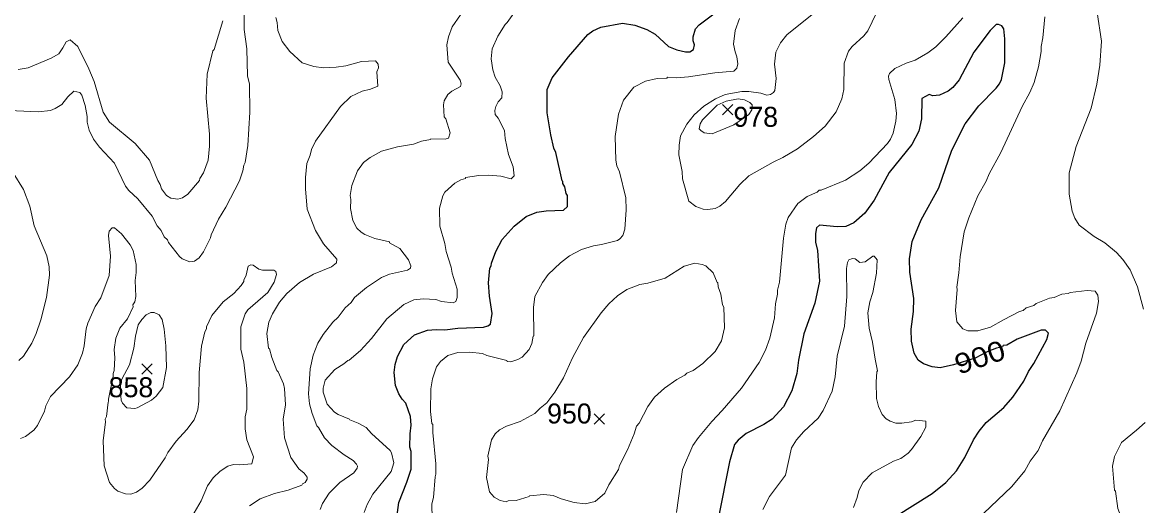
# Model space of a CAD drawing. Extents: x 265.7 to 292.1, y 7676.2 to 7704.2.
# Drawn here: x 272.305 to 276.788, y 7697.965 to 7699.898 of the extents above; entities that cross this region are included whole.
import ezdxf
from ezdxf.enums import TextEntityAlignment as Align

# ---------------------------------------------------------------- set-up
doc = ezdxf.new("R2010")
doc.units = 0
doc.header["$LTSCALE"] = 0.032
for name, color, linetype, lineweight in [('1', 7, 'Continuous', 25), ('2', 7, 'Continuous', 13), ('21', 7, 'Continuous', 25)]:
    doc.layers.add(name, color=color, linetype=linetype, lineweight=lineweight)
doc.layers.add('61', color=7, linetype='Continuous')

msp = doc.modelspace()

# ---------------------------------------------------------------- linework, layer by layer
at = {"layer": '1'}
for points in [[(274.3664, 7699.1392), (274.4031, 7699.144), (274.4733, 7699.1472), (274.4893, 7699.1608), (274.4893, 7699.2055), (274.4829, 7699.2134), (274.4781, 7699.2398), (274.4701, 7699.2541), (274.4701, 7699.2621), (274.4669, 7699.2645), (274.4414, 7699.3778), (274.4342, 7699.3954), (274.4222, 7699.448), (274.4079, 7699.5358), (274.4079, 7699.6292), (274.4278, 7699.6763), (274.4924, 7699.7608), (274.5699, 7699.8494), (274.5898, 7699.8638), (274.6217, 7699.8797), (274.7095, 7699.8957), (274.759, 7699.8869), (274.8069, 7699.8701), (274.8404, 7699.851), (274.893, 7699.8015), (274.9266, 7699.788), (274.9617, 7699.78), (274.9792, 7699.78), (274.9928, 7699.7896), (274.9968, 7699.8087), (274.992, 7699.8247), (274.992, 7699.8406), (275.0016, 7699.8726), (275.0167, 7699.8885), (275.075, 7699.9324)], [(275.8027, 7697.9207), (275.9495, 7698.0133), (276.0038, 7698.0572), (276.0469, 7698.1043), (276.0804, 7698.1569), (276.1147, 7698.2272), (276.137, 7698.2623), (276.165, 7698.2974), (276.2368, 7698.3572), (276.2727, 7698.3979), (276.3158, 7698.4626), (276.3349, 7698.5017), (276.3565, 7698.5336), (276.4084, 7698.6293), (276.4147, 7698.6549), (276.4036, 7698.666), (276.3852, 7698.666), (276.2895, 7698.6301), (276.2488, 7698.607), (276.2336, 7698.6046), (276.2304, 7698.5998), (276.2065, 7698.595), (276.1722, 7698.581), (276.1213, 7698.5546), (276.0346, 7698.5282), (275.9807, 7698.516), (275.9495, 7698.52), (275.9144, 7698.532), (275.8929, 7698.5471), (275.8769, 7698.5751), (275.8665, 7698.6229), (275.8649, 7698.6708), (275.8745, 7698.741), (275.8761, 7698.7937), (275.8602, 7698.899), (275.8586, 7698.9517), (275.8697, 7699.0219), (275.9056, 7699.1081), (275.9759, 7699.2358), (276.0285, 7699.3874), (276.0812, 7699.4927), (276.1363, 7699.5637), (276.2057, 7699.6347), (276.2184, 7699.6523), (276.2264, 7699.6699), (276.24, 7699.7369), (276.24, 7699.8327), (276.2368, 7699.8718), (276.2288, 7699.8845), (276.2145, 7699.8901), (276.2057, 7699.8901), (276.1817, 7699.8662), (276.1163, 7699.7792), (276.058, 7699.6683), (276.0325, 7699.638), (276.0134, 7699.6228), (275.9783, 7699.6068), (275.9519, 7699.6044), (275.9368, 7699.6092), (275.908, 7699.5933), (275.9064, 7699.5119), (275.8953, 7699.4624)], [(275.8953, 7699.4624), (275.8673, 7699.4097), (275.7764, 7699.2972), (275.7165, 7699.1863), (275.679, 7699.1344), (275.6351, 7699.0961), (275.6032, 7699.081)], [(274.1836, 7698.9246), (274.1844, 7698.9342), (274.2012, 7698.982), (274.2275, 7699.0291), (274.2746, 7699.0834), (274.3225, 7699.1209), (274.3664, 7699.1392)], [(275.6032, 7699.081), (275.5681, 7699.0802), (275.4979, 7699.0865), (275.4859, 7699.0762), (275.4819, 7699.0538), (275.4819, 7699.0187), (275.4899, 7698.9852), (275.4979, 7698.8623), (275.4787, 7698.7746), (275.4356, 7698.6517), (275.4133, 7698.5463), (275.4069, 7698.4937), (275.3878, 7698.4235), (275.3542, 7698.3596), (275.308, 7698.3109), (275.2745, 7698.2894), (275.2042, 7698.2527), (275.1723, 7698.2263), (275.1572, 7698.2088), (275.1372, 7698.1394), (275.0925, 7697.9112)], [(273.803, 7697.8968), (273.8126, 7697.9766), (273.8453, 7698.058), (273.8621, 7698.1107), (273.8621, 7698.1809), (273.8573, 7698.1984), (273.8581, 7698.2511), (273.8621, 7698.2862), (273.8605, 7698.3213), (273.8405, 7698.374), (273.8262, 7698.3899), (273.8134, 7698.4123), (273.7998, 7698.4458), (273.795, 7698.4969), (273.799, 7698.5288), (273.8078, 7698.5607), (273.8325, 7698.6086), (273.8764, 7698.6485), (273.9275, 7698.666), (273.9626, 7698.6692), (273.9977, 7698.6676), (274.0488, 7698.6748), (274.1525, 7698.678), (274.1701, 7698.6836), (274.1797, 7698.6908), (274.1876, 7698.7331), (274.1757, 7698.8033), (274.1725, 7698.856), (274.1781, 7698.915), (274.1836, 7698.9246)]]:
    msp.add_lwpolyline(points, dxfattribs=at)
at = {"layer": '2'}
for points in [[(273.2069, 7699.6842), (273.2045, 7699.7928), (273.1942, 7699.8694), (273.1942, 7699.9619), (273.199, 7699.9843), (273.2014, 7700.0401), (273.1982, 7700.0505)], [(274.3041, 7699.9779), (274.2475, 7699.8973), (274.2387, 7699.8901), (274.21, 7699.843), (274.1868, 7699.7928), (274.1828, 7699.7529), (274.19, 7699.7082), (274.1996, 7699.6794), (274.2188, 7699.6443), (274.2267, 7699.6204), (274.2259, 7699.5957), (274.2116, 7699.58), (274.2012, 7699.5621), (274.198, 7699.5454), (274.1996, 7699.5294), (274.2108, 7699.5151), (274.2363, 7699.4656), (274.2395, 7699.4337), (274.2523, 7699.369), (274.2714, 7699.3204), (274.2754, 7699.2845), (274.2626, 7699.2725), (274.2212, 7699.2829), (274.1733, 7699.2868), (274.1334, 7699.286), (274.0807, 7699.2773), (274.0799, 7699.2741), (274.0616, 7699.2685), (274.0376, 7699.2549), (273.9977, 7699.2182), (273.9897, 7699.2047), (273.9762, 7699.1544)], [(275.4883, 7699.9452), (275.367, 7699.8486), (275.3423, 7699.8167), (275.3231, 7699.7784), (275.3183, 7699.7305), (275.3239, 7699.6731), (275.3191, 7699.6252), (275.3144, 7699.6172), (275.3016, 7699.61), (275.2872, 7699.6076), (275.2633, 7699.6148), (275.2154, 7699.622), (275.1867, 7699.622), (275.1197, 7699.6092), (275.0814, 7699.5925), (275.0351, 7699.5629), (274.996, 7699.5278), (274.9664, 7699.4911), (274.9417, 7699.4448), (274.9353, 7699.4065), (274.9345, 7699.3682), (274.9473, 7699.3012), (274.9489, 7699.2725), (274.9744, 7699.1823), (275.0032, 7699.1616), (275.0319, 7699.1504), (275.051, 7699.1496), (275.0798, 7699.1536), (275.0989, 7699.1632), (275.1213, 7699.1815), (275.1795, 7699.2501), (275.2154, 7699.2845), (275.3128, 7699.3395), (275.3511, 7699.3571), (275.4101, 7699.3922), (275.474, 7699.4409), (275.521, 7699.4831), (275.5649, 7699.5398), (275.5881, 7699.5917), (275.596, 7699.63), (275.5968, 7699.7353), (275.6136, 7699.7832), (275.6288, 7699.8023), (275.6758, 7699.8446), (275.6918, 7699.8646), (275.7429, 7699.9699)], [(273.3203, 7699.9172), (273.3258, 7699.8981), (273.3282, 7699.8662), (273.3458, 7699.8223), (273.3769, 7699.7816), (273.4264, 7699.7361), (273.4727, 7699.7217), (273.511, 7699.7169), (273.562, 7699.7185), (273.6003, 7699.7249), (273.6634, 7699.7417), (273.72, 7699.7449), (273.7304, 7699.7313), (273.7312, 7699.7169), (273.7248, 7699.7002), (273.7296, 7699.6435), (273.6993, 7699.6308), (273.6658, 7699.6236), (273.6211, 7699.602), (273.5796, 7699.5621), (273.4798, 7699.4225), (273.4631, 7699.389), (273.4583, 7699.3666), (273.4447, 7699.3331), (273.4391, 7699.2773), (273.4391, 7699.2326), (273.4463, 7699.1512), (273.479, 7699.065), (273.5118, 7699.0124), (273.5644, 7698.9509), (273.5636, 7698.9365), (273.5429, 7698.9206), (273.4711, 7698.8911), (273.4152, 7698.8575), (273.3641, 7698.8129), (273.3346, 7698.7785), (273.3075, 7698.7315), (273.2923, 7698.698), (273.2843, 7698.6533), (273.2907, 7698.595), (273.2947, 7698.5918), (273.3043, 7698.5575), (273.3242, 7698.5056), (273.3298, 7698.5001), (273.3506, 7698.4522), (273.3554, 7698.433), (273.3593, 7698.3676), (273.3498, 7698.3101), (273.3554, 7698.2351), (273.3809, 7698.1569), (273.4128, 7698.1123), (273.4344, 7698.0939), (273.4455, 7698.0779), (273.4463, 7698.0708), (273.4383, 7698.0564), (273.4272, 7698.0516), (273.4248, 7698.0468), (273.3705, 7698.0269), (273.3147, 7698.0125), (273.2572, 7697.991), (273.2149, 7697.963)], [(274.06, 7699.9284), (274.0272, 7699.8805), (274.0121, 7699.8406), (274.0057, 7699.8087), (274.0113, 7699.7393), (274.0584, 7699.6675), (274.0624, 7699.6523), (274.06, 7699.6419), (274.0249, 7699.6228), (274.0089, 7699.61), (273.9953, 7699.5837), (273.9921, 7699.5677), (273.9953, 7699.5199), (274.0009, 7699.5119), (274.0185, 7699.456), (274.0121, 7699.4345), (273.9993, 7699.4305), (273.9419, 7699.4321), (273.9403, 7699.4289), (273.9036, 7699.4233), (273.8716, 7699.4113), (273.8078, 7699.4002), (273.744, 7699.3826), (273.6977, 7699.3579), (273.6714, 7699.3371), (273.6474, 7699.3036), (273.6251, 7699.2454), (273.6187, 7699.2055), (273.6211, 7699.1895), (273.6195, 7699.1528), (273.6283, 7699.1049), (273.645, 7699.0746), (273.6618, 7699.0586), (273.6769, 7699.0491), (273.7168, 7699.0339), (273.7751, 7699.0195), (273.7759, 7699.0163), (273.8174, 7698.994), (273.8517, 7698.9485), (273.8613, 7698.9246), (273.8605, 7698.9142), (273.8477, 7698.9062), (273.7759, 7698.8903), (273.744, 7698.8767), (273.6841, 7698.8376), (273.6362, 7698.7969), (273.6227, 7698.7778), (273.5987, 7698.7562), (273.57, 7698.7187), (273.5493, 7698.698), (273.5102, 7698.6493), (273.4886, 7698.615), (273.4703, 7698.5671), (273.4575, 7698.5112), (273.4511, 7698.4123), (273.4551, 7698.3724), (273.4655, 7698.3325), (273.4846, 7698.2838), (273.491, 7698.2774), (273.5149, 7698.2351), (273.5445, 7698.2048), (273.594, 7698.1673), (273.6307, 7698.145), (273.6442, 7698.1298), (273.6474, 7698.1218), (273.6458, 7698.1138), (273.6331, 7698.0963), (273.5764, 7698.0572), (273.5341, 7698.0141), (273.5078, 7697.9734), (273.4982, 7697.9495)], [(275.1779, 7699.914), (275.1596, 7699.8662), (275.1532, 7699.8111), (275.1596, 7699.78), (275.1675, 7699.7608), (275.1715, 7699.7321), (275.1675, 7699.7146), (275.1548, 7699.7026), (275.0782, 7699.6962), (274.9728, 7699.6802), (274.925, 7699.6762), (274.8898, 7699.6794), (274.8867, 7699.6755), (274.8484, 7699.6739), (274.8005, 7699.6635), (274.7542, 7699.6395), (274.7127, 7699.5869), (274.6927, 7699.531), (274.6792, 7699.4417), (274.6816, 7699.3475), (274.6864, 7699.3236), (274.6967, 7699.2996), (274.7223, 7699.1959), (274.7239, 7699.148), (274.7183, 7699.0714), (274.7103, 7699.0459), (274.6983, 7699.0315), (274.6888, 7699.0259), (274.6249, 7699.0092), (274.593, 7699.0044), (274.5451, 7698.99), (274.4972, 7698.9637), (274.4613, 7698.9357), (274.4119, 7698.8887), (274.3887, 7698.8575), (274.3576, 7698.8009), (274.3528, 7698.757), (274.3544, 7698.6445), (274.3512, 7698.6429), (274.3464, 7698.6134), (274.3345, 7698.5894), (274.3073, 7698.5583), (274.2898, 7698.5487), (274.2611, 7698.54), (274.2467, 7698.5416), (274.2451, 7698.5447), (274.1653, 7698.5647), (274.1477, 7698.5727), (274.0967, 7698.5791), (274.0488, 7698.5767), (274.0089, 7698.5647), (273.9794, 7698.5416), (273.9634, 7698.5192), (273.9482, 7698.4713), (273.9411, 7698.4314), (273.9395, 7698.3405), (273.9459, 7698.2926), (273.949, 7698.2886), (273.949, 7698.2567), (273.9618, 7698.1314), (273.9618, 7698.0899)], [(274.9249, 7697.9367), (274.9497, 7698.1091), (274.9912, 7698.2048), (275.0135, 7698.2367), (275.0662, 7698.3006), (275.1085, 7698.3445), (275.1851, 7698.4346), (275.2569, 7698.5368), (275.2816, 7698.5862), (275.2992, 7698.6341), (275.3183, 7698.7155), (275.3215, 7698.7714), (275.3295, 7698.8113), (275.3295, 7698.8272), (275.3375, 7698.8591), (275.3535, 7699.0347), (275.363, 7699.0906), (275.3726, 7699.1177), (275.4109, 7699.1735), (275.4492, 7699.2015), (275.4883, 7699.219), (275.4971, 7699.227), (275.5043, 7699.227), (275.6016, 7699.2669), (275.6591, 7699.3044), (275.6958, 7699.3347), (275.7708, 7699.4129), (275.7828, 7699.4305), (275.7931, 7699.4544), (275.8043, 7699.5023), (275.8067, 7699.5342), (275.8003, 7699.5901), (275.7756, 7699.6699), (275.7748, 7699.6826), (275.778, 7699.6938), (275.7995, 7699.7138), (275.845, 7699.7353), (275.8809, 7699.7473), (275.932, 7699.7768), (275.9639, 7699.8007), (276.0038, 7699.8398), (276.0724, 7699.9164)], [(276.4004, 7699.9204), (276.3924, 7699.8358), (276.386, 7699.8023), (276.386, 7699.7816), (276.3756, 7699.7209), (276.3573, 7699.6571), (276.3405, 7699.6172), (276.3102, 7699.5614), (276.224, 7699.3778), (276.177, 7699.2916), (276.1658, 7699.2629)], [(276.6102, 7699.938), (276.627, 7699.8231), (276.6206, 7699.7273), (276.6094, 7699.6507), (276.5855, 7699.555), (276.5265, 7699.4018), (276.4985, 7699.2964), (276.4985, 7699.2102), (276.5105, 7699.1432), (276.5201, 7699.1145), (276.5384, 7699.0874), (276.5983, 7699.0411), (276.6406, 7699.0163), (276.6876, 7698.9772), (276.7132, 7698.9493), (276.7419, 7698.9086), (276.7714, 7698.84), (276.7954, 7698.7506)], [(272.2885, 7699.709), (272.3284, 7699.7169), (272.421, 7699.7544), (272.4513, 7699.7728), (272.468, 7699.796), (272.4808, 7699.8207), (272.4968, 7699.8279), (272.5271, 7699.8015), (272.5718, 7699.7122), (272.5925, 7699.6619), (272.6292, 7699.539), (272.654, 7699.4991), (272.7577, 7699.4129), (272.8143, 7699.3475), (272.8479, 7699.2661), (272.8574, 7699.2501), (272.8622, 7699.2326), (272.8822, 7699.2055), (272.8997, 7699.1951), (272.9285, 7699.1911), (272.946, 7699.1959), (272.9684, 7699.2102), (273.0146, 7699.2661), (273.0162, 7699.2733), (273.0314, 7699.2964), (273.0489, 7699.3475), (273.0553, 7699.4034), (273.0553, 7699.4512), (273.0418, 7699.5949), (273.0458, 7699.6906), (273.0681, 7699.7848), (273.0729, 7699.7896), (273.108, 7699.9045)], [(272.2247, 7699.547), (272.3683, 7699.5406), (272.4178, 7699.5462), (272.4369, 7699.5534), (272.464, 7699.5693), (272.4872, 7699.5997), (272.5119, 7699.6236), (272.5359, 7699.618), (272.5438, 7699.6068), (272.5566, 7699.5661), (272.5654, 7699.5215), (272.5654, 7699.4991), (272.5726, 7699.4672), (272.5901, 7699.4313), (272.6148, 7699.3986), (272.6739, 7699.3347), (272.7186, 7699.2422), (272.7314, 7699.2254), (272.7681, 7699.1919), (272.8247, 7699.1225), (272.8455, 7699.0842), (272.8606, 7699.065), (272.8726, 7699.0403), (272.887, 7699.0275), (272.8909, 7699.0179), (272.9348, 7698.9613), (272.9452, 7698.9525), (272.9763, 7698.9405), (272.9947, 7698.9421), (273.013, 7698.9565), (273.0314, 7698.9804), (273.0593, 7699.0363), (273.0617, 7699.0475), (273.0904, 7699.1113), (273.1208, 7699.1592), (273.175, 7699.2645), (273.1886, 7699.3044), (273.1918, 7699.3267), (273.1974, 7699.3379), (273.2085, 7699.4049), (273.2165, 7699.539), (273.2149, 7699.6507), (273.2069, 7699.6842)], [(272.2917, 7698.5447), (272.3092, 7698.5631), (272.3435, 7698.615), (272.3603, 7698.6533), (272.3787, 7698.7075), (272.4018, 7698.7969), (272.4138, 7698.8863), (272.4122, 7698.9198), (272.4034, 7698.9645), (272.3531, 7699.0842), (272.3348, 7699.1624), (272.3092, 7699.2294), (272.2685, 7699.2964)], [(276.1658, 7699.2629), (276.1323, 7699.2039), (276.0964, 7699.1161), (276.078, 7699.0602), (276.062, 7698.9597), (276.0565, 7698.8959), (276.0477, 7698.8384)], [(273.9762, 7699.1544), (273.9778, 7699.0826), (273.9969, 7699.0139), (274.0025, 7698.982), (274.0233, 7698.9182), (274.0264, 7698.8943), (274.0464, 7698.8304)], [(272.2981, 7698.2327), (272.318, 7698.2407), (272.3515, 7698.2663), (272.3659, 7698.2846), (272.3946, 7698.3421), (272.3994, 7698.3644), (272.4178, 7698.4011), (272.4944, 7698.4793), (272.5279, 7698.5272), (272.5462, 7698.5751), (272.5534, 7698.6038), (272.5614, 7698.6724), (272.5678, 7698.6948), (272.5973, 7698.7618), (272.6196, 7698.7953), (272.6532, 7698.8847), (272.6587, 7698.9629), (272.65, 7699.0459), (272.6532, 7699.0634), (272.6643, 7699.0762), (272.6747, 7699.0762), (272.7026, 7699.0522), (272.7377, 7699.0076), (272.7489, 7698.9852), (272.7609, 7698.9294), (272.7617, 7698.8974), (272.7577, 7698.8655), (272.7601, 7698.8017), (272.7553, 7698.7793), (272.7481, 7698.7674), (272.7489, 7698.7594), (272.7258, 7698.7123), (272.6962, 7698.674), (272.6803, 7698.6341), (272.6731, 7698.5894), (272.6755, 7698.5559), (272.6731, 7698.5048), (272.6683, 7698.4937), (272.6691, 7698.4825), (272.6497, 7698.3911), (272.6508, 7698.3812), (272.6484, 7698.3788), (272.642, 7698.3213), (272.6372, 7698.3109), (272.6388, 7698.2998), (272.6284, 7698.224), (272.6324, 7698.1234), (272.654, 7698.0564), (272.6747, 7698.0325), (272.6875, 7698.0229), (272.7178, 7698.0117), (272.7401, 7698.0109), (272.7625, 7698.0189), (272.7856, 7698.0348), (272.8159, 7698.0668), (272.8774, 7698.1553), (272.8878, 7698.1777), (272.9213, 7698.2224), (272.9644, 7698.2686), (272.9931, 7698.3078), (273.0075, 7698.3484), (273.0122, 7698.382), (273.013, 7698.4969), (273.0234, 7698.6022), (273.0362, 7698.6597), (273.0426, 7698.6716), (273.0426, 7698.6804), (273.0641, 7698.7251), (273.1096, 7698.7801), (273.1527, 7698.8137), (273.1822, 7698.8448), (273.1926, 7698.8615), (273.1926, 7698.8671), (273.2022, 7698.8863)], [(273.2022, 7698.8863), (273.2101, 7698.9222), (273.2205, 7698.9278), (273.2301, 7698.9262), (273.2524, 7698.911), (273.2668, 7698.9062), (273.3131, 7698.9062)], [(275.2713, 7697.9487), (275.2976, 7698.0005), (275.3622, 7698.0859), (275.3854, 7698.1952), (275.4061, 7698.2272), (275.4348, 7698.2607), (275.4923, 7698.3141), (275.513, 7698.3453), (275.5482, 7698.4219), (275.5609, 7698.4793), (275.5681, 7698.5623), (275.5976, 7698.682), (275.608, 7698.8017), (275.6056, 7698.9134), (275.6104, 7698.9373), (275.616, 7698.9477), (275.6304, 7698.9533), (275.6407, 7698.9525), (275.6599, 7698.9373), (275.6814, 7698.9397), (275.7117, 7698.9629), (275.7173, 7698.9629), (275.7285, 7698.9485), (275.7269, 7698.8943), (275.7117, 7698.8177), (275.6998, 7698.7793), (275.691, 7698.7362), (275.6966, 7698.674), (275.7109, 7698.6182), (275.7205, 7698.5511), (275.7309, 7698.5033), (275.7277, 7698.4993)], [(273.3131, 7698.9062), (273.3203, 7698.9014), (273.3234, 7698.8895), (273.3139, 7698.8591), (273.2883, 7698.8177), (273.2085, 7698.7482), (273.1974, 7698.7315), (273.1806, 7698.6804), (273.1798, 7698.591), (273.1918, 7698.5384), (273.2037, 7698.433), (273.2037, 7698.35), (273.1982, 7698.3197), (273.1982, 7698.2718), (273.2037, 7698.2272), (273.2309, 7698.1601), (273.2245, 7698.1322), (273.1758, 7698.1274), (273.1503, 7698.129), (273.1279, 7698.1226), (273.0976, 7698.1027), (273.0689, 7698.0763), (273.0465, 7698.0436), (273.0218, 7697.9838), (272.9652, 7697.8872)], [(276.0477, 7698.8384), (276.0493, 7698.8288), (276.0421, 7698.7458), (276.0485, 7698.7003), (276.0716, 7698.6716), (276.0916, 7698.6636), (276.1315, 7698.6636), (276.1833, 7698.678), (276.2344, 7698.7083), (276.299, 7698.741), (276.3142, 7698.7458), (276.3254, 7698.7554), (276.3565, 7698.7658), (276.3661, 7698.773), (276.4187, 7698.7945), (276.4379, 7698.7977), (276.469, 7698.8105), (276.4938, 7698.8137), (276.5025, 7698.8176), (276.5704, 7698.8256), (276.6015, 7698.8224), (276.6134, 7698.8073), (276.615, 7698.7809), (276.6071, 7698.7347), (276.5648, 7698.615), (276.5456, 7698.5432), (276.5281, 7698.4953), (276.4602, 7698.3437), (276.3916, 7698.224), (276.374, 7698.1857), (276.3421, 7698.1418), (276.3198, 7698.1043), (276.2687, 7698.0412), (276.1554, 7697.9327)], [(274.0464, 7698.8304), (274.0464, 7698.7969), (274.0416, 7698.7817), (274.0312, 7698.7754), (273.9834, 7698.7809), (273.9618, 7698.7889), (273.91, 7698.7921), (273.8732, 7698.7881), (273.8333, 7698.769), (273.7647, 7698.7115), (273.7033, 7698.6333), (273.6594, 7698.5846), (273.6147, 7698.5471), (273.6083, 7698.5455), (273.5932, 7698.532), (273.5565, 7698.5088), (273.5181, 7698.4665), (273.5102, 7698.4346), (273.5102, 7698.4187), (273.5261, 7698.3708), (273.5556, 7698.3389), (273.57, 7698.3285), (273.6155, 7698.3109), (273.6163, 7698.3077), (273.6498, 7698.295), (273.6817, 7698.2774), (273.7033, 7698.2535), (273.7783, 7698.1857), (273.7839, 7698.1761), (273.7934, 7698.1362), (273.7823, 7698.1011), (273.7089, 7698.0109), (273.6857, 7697.9686), (273.6745, 7697.9367)], [(275.7277, 7698.4993), (275.7253, 7698.4602), (275.7269, 7698.3931), (275.7341, 7698.3612), (275.7484, 7698.3293), (275.7644, 7698.3117), (275.7804, 7698.3022)], [(275.7804, 7698.3022), (275.8043, 7698.295), (275.8283, 7698.2942), (275.8666, 7698.2998), (275.8841, 7698.3062), (275.924, 7698.3022), (275.924, 7698.2782), (275.9033, 7698.2415), (275.8665, 7698.1889), (275.853, 7698.1745), (275.8235, 7698.1529), (275.7947, 7698.1418), (275.7086, 7698.0955), (275.6726, 7698.058), (275.6551, 7698.0245), (275.6487, 7697.9965), (275.6343, 7697.9574)], [(276.8137, 7697.7484), (276.7698, 7697.8002), (276.7283, 7697.8601), (276.6924, 7697.9527), (276.6837, 7698.0229), (276.6789, 7698.0269), (276.6717, 7698.1218), (276.6789, 7698.1617), (276.7076, 7698.2176), (276.7682, 7698.2663), (276.8018, 7698.2974)], [(273.9618, 7698.0899), (273.9586, 7698.0803), (273.9514, 7697.9973), (273.9459, 7697.9718), (273.9459, 7697.9463), (273.9554, 7697.8808), (273.9826, 7697.8042)]]:
    msp.add_lwpolyline(points, dxfattribs=at)
for points in [[(275.219, 7699.5777), (275.2283, 7699.5684), (275.227, 7699.5486), (275.2151, 7699.53), (275.1554, 7699.4876), (275.0686, 7699.4528), (275.0367, 7699.4568), (275.0223, 7699.4656), (275.0167, 7699.4728), (275.0199, 7699.4927), (275.0295, 7699.5087), (275.0877, 7699.5669), (275.1244, 7699.5829), (275.1723, 7699.5925), (275.1979, 7699.5877)], [(274.729, 7698.1872), (274.6975, 7698.125), (274.6927, 7698.1091), (274.6544, 7698.0476), (274.6377, 7698.0141), (274.5994, 7697.9814), (274.5595, 7697.9718), (274.5148, 7697.9774), (274.4637, 7697.9918), (274.4318, 7698.0045), (274.3935, 7698.0093), (274.3361, 7698.0037), (274.3353, 7698.0005), (274.2834, 7697.9846), (274.2515, 7697.983), (274.2427, 7697.9798), (274.2196, 7697.9854), (274.1948, 7697.9989), (274.1765, 7698.0197), (274.1645, 7698.0771), (274.1717, 7698.149), (274.1701, 7698.1625), (274.1844, 7698.2272), (274.1996, 7698.2519), (274.2164, 7698.2671), (274.2443, 7698.283), (274.2986, 7698.3006), (274.3584, 7698.3333), (274.3791, 7698.3548), (274.4063, 7698.3764), (274.4382, 7698.4187), (274.4733, 7698.4761), (274.5092, 7698.5559), (274.5531, 7698.6373), (274.6241, 7698.7363), (274.6536, 7698.7714), (274.6888, 7698.8041), (274.7263, 7698.8288), (274.7781, 7698.8496), (274.8101, 7698.8544), (274.8803, 7698.8743), (274.9553, 7698.9222), (274.9984, 7698.9341), (275.0287, 7698.9294), (275.0431, 7698.9238), (275.0726, 7698.8958), (275.0877, 7698.8575), (275.0909, 7698.8567), (275.0925, 7698.84), (275.1029, 7698.8113), (275.1101, 7698.7674), (275.1149, 7698.7586), (275.1181, 7698.6756), (275.1053, 7698.6245), (275.0806, 7698.5815), (275.0311, 7698.5336), (274.992, 7698.5048), (274.9672, 7698.4945), (274.9585, 7698.4865), (274.9266, 7698.4697), (274.8771, 7698.4346), (274.8372, 7698.3979), (274.8108, 7698.3612), (274.7757, 7698.2942), (274.7654, 7698.283), (274.7558, 7698.2511)], [(272.7013, 7698.3865), (272.6977, 7698.4216), (272.6986, 7698.4504), (272.7031, 7698.471), (272.7345, 7698.5272), (272.7521, 7698.5942), (272.7585, 7698.6421), (272.7697, 7698.6876), (272.784, 7698.7091), (272.8016, 7698.7275), (272.8199, 7698.7378), (272.8327, 7698.7378), (272.8526, 7698.7275), (272.8654, 7698.7091), (272.8734, 7698.6708), (272.8798, 7698.6038), (272.883, 7698.5176), (272.8678, 7698.437), (272.8415, 7698.4027), (272.8231, 7698.3867), (272.7657, 7698.3556), (272.7561, 7698.3532), (272.7234, 7698.3564), (272.7058, 7698.374)]]:
    msp.add_lwpolyline(points, close=True, dxfattribs=at)
at = {"layer": '21'}
for p, q in [((275.1091, 7699.5696), (275.1503, 7699.5284)), ((275.1503, 7699.5696), (275.1091, 7699.5284)), ((272.7842, 7698.5322), (272.8254, 7698.491)), ((272.8254, 7698.5322), (272.7842, 7698.491)), ((274.5955, 7698.332), (274.6367, 7698.2908)), ((274.6367, 7698.332), (274.5955, 7698.2908))]:
    msp.add_line(p, q, dxfattribs=at)

# ---------------------------------------------------------------- texts
at = {"layer": '61'}
for s, p in [('978', (275.2427, 7699.4803)), ('858', (272.7403, 7698.3982)), ('950', (274.4962, 7698.2931))]:
    msp.add_text(s, height=0.08, dxfattribs=at).set_placement(p, align=Align.CENTER)
at = {"layer": '61', "width": 1.15}
msp.add_text('900', height=0.08, rotation=18.471, dxfattribs=at).set_placement((276.1529, 7698.5206), align=Align.CENTER)

doc.saveas('drawing.dxf')
